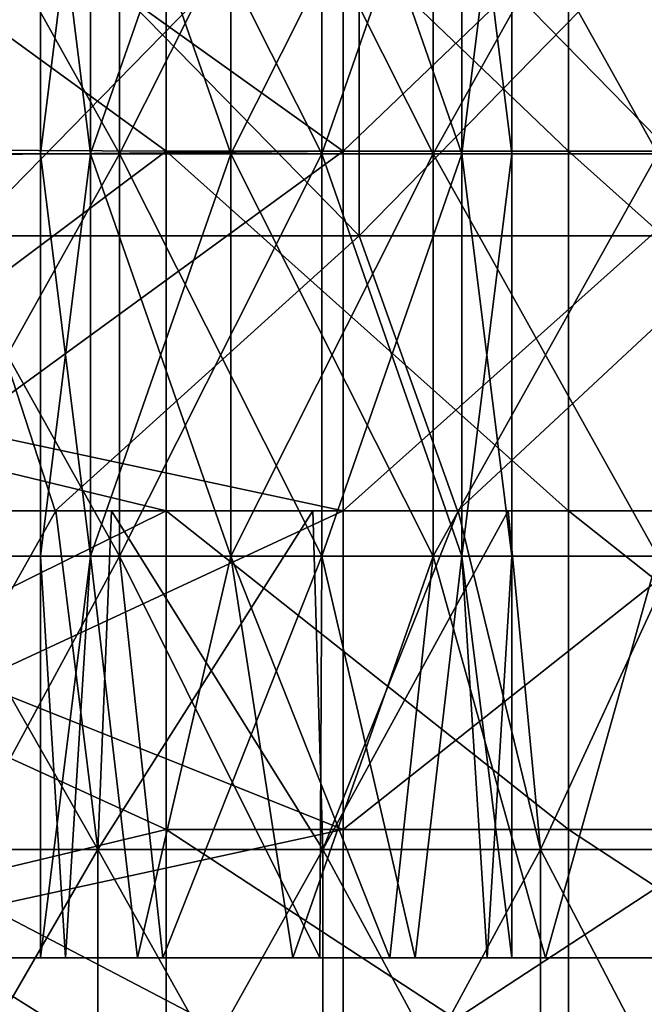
# Model space of a CAD drawing. Header units: inches. Extents: x -4.75 to 4.5, y 0 to 1.88.
# Tile 353 of 462: x 2.91 to 3.04, y 0.65 to 0.85. Entities that reach past the tile are written whole.
import ezdxf

# ---------------------------------------------------------------- set-up
doc = ezdxf.new("R2010")
doc.units = ezdxf.units.IN
doc.header["$LTSCALE"] = 101.851852
doc.header["$MEASUREMENT"] = 0
for name, color, linetype in [('12', 7, 'CONTINUOUS'), ('21', 7, 'CONTINUOUS'), ('45', 7, 'CONTINUOUS'), ('52', 7, 'CONTINUOUS'), ('53', 7, 'CONTINUOUS'), ('61', 7, 'CONTINUOUS'), ('62', 7, 'CONTINUOUS'), ('63', 7, 'CONTINUOUS'), ('64', 7, 'CONTINUOUS'), ('73', 7, 'CONTINUOUS'), ('74', 7, 'CONTINUOUS')]:
    doc.layers.add(name, color=color, linetype=linetype)

msp = doc.modelspace()

# ---------------------------------------------------------------- linework, layer by layer
at = {"layer": '12', "color": 13, "linetype": 'Continuous', "true_color": 0xd67263}
for points in [[(2.92753, 0.68254, 2.03002), (2.88903, 0.75, 2.08443), (2.88125, 0.68254, 2.09519), (2.92753, 0.68254, 2.03002)], [(2.92753, 0.68254, -2.03002), (2.88125, 0.68254, -2.09519), (2.91917, 0.75, -2.04199), (2.92753, 0.68254, -2.03002)], [(2.91917, 0.75, -2.04199), (2.88125, 0.68254, -2.09519), (2.88903, 0.75, -2.08443), (2.91917, 0.75, -2.04199)], [(2.91917, 0.75, 2.04199), (2.88903, 0.75, 2.08443), (2.92753, 0.68254, 2.03002), (2.91917, 0.75, 2.04199)], [(2.93027, 0.75, 2.02603), (2.91917, 0.75, 2.04199), (2.92753, 0.68254, 2.03002), (2.93027, 0.75, 2.02603)], [(2.93027, 0.75, -2.02603), (2.92753, 0.68254, -2.03002), (2.91917, 0.75, -2.04199), (2.93027, 0.75, -2.02603)], [(2.97233, 0.68254, 1.96383), (2.93027, 0.75, 2.02603), (2.92753, 0.68254, 2.03002), (2.97233, 0.68254, 1.96383)], [(2.97233, 0.68254, -1.96383), (2.92753, 0.68254, -2.03002), (2.97036, 0.75, -1.96678), (2.97233, 0.68254, -1.96383)], [(2.97036, 0.75, -1.96678), (2.92753, 0.68254, -2.03002), (2.93027, 0.75, -2.02603), (2.97036, 0.75, -1.96678)], [(2.97036, 0.75, 1.96678), (2.93027, 0.75, 2.02603), (2.97233, 0.68254, 1.96383), (2.97036, 0.75, 1.96678)], [(2.99925, 0.75, 1.92244), (2.97036, 0.75, 1.96678), (2.97233, 0.68254, 1.96383), (2.99925, 0.75, 1.92244)], [(2.99925, 0.75, -1.92244), (2.97233, 0.68254, -1.96383), (2.97036, 0.75, -1.96678), (2.99925, 0.75, -1.92244)], [(3.01564, 0.68254, 1.89666), (2.99925, 0.75, 1.92244), (2.97233, 0.68254, 1.96383), (3.01564, 0.68254, 1.89666)], [(3.01564, 0.68254, -1.89666), (2.97233, 0.68254, -1.96383), (3.00925, 0.75, -1.90676), (3.01564, 0.68254, -1.89666)], [(3.00925, 0.75, -1.90676), (2.97233, 0.68254, -1.96383), (2.99925, 0.75, -1.92244), (3.00925, 0.75, -1.90676)], [(3.00925, 0.75, 1.90676), (2.99925, 0.75, 1.92244), (3.01564, 0.68254, 1.89666), (3.00925, 0.75, 1.90676)], [(3.04688, 0.75, 1.84605), (3.00925, 0.75, 1.90676), (3.01564, 0.68254, 1.89666), (3.04688, 0.75, 1.84605)], [(3.04688, 0.75, -1.84605), (3.01564, 0.68254, -1.89666), (3.00925, 0.75, -1.90676), (3.04688, 0.75, -1.84605)], [(3.05743, 0.68254, 1.82852), (3.04688, 0.75, 1.84605), (3.01564, 0.68254, 1.89666), (3.05743, 0.68254, 1.82852)], [(3.05743, 0.68254, -1.82852), (3.01564, 0.68254, -1.89666), (3.04688, 0.75, -1.84605), (3.05743, 0.68254, -1.82852)], [(2.92753, 0.68254, 2.03002), (2.88125, 0.68254, 2.09519), (2.92753, 0.60246, 2.03002), (2.92753, 0.68254, 2.03002)], [(2.92753, 0.60246, 2.03002), (2.88125, 0.68254, 2.09519), (2.88125, 0.60246, 2.09519), (2.92753, 0.60246, 2.03002)], [(2.88125, 0.68254, -2.09519), (2.92753, 0.68254, -2.03002), (2.88125, 0.60246, -2.09519), (2.88125, 0.68254, -2.09519)], [(2.88125, 0.60246, -2.09519), (2.92753, 0.68254, -2.03002), (2.92753, 0.60246, -2.03002), (2.88125, 0.60246, -2.09519)], [(2.97233, 0.68254, 1.96383), (2.92753, 0.68254, 2.03002), (2.97233, 0.60246, 1.96383), (2.97233, 0.68254, 1.96383)], [(2.97233, 0.60246, 1.96383), (2.92753, 0.68254, 2.03002), (2.92753, 0.60246, 2.03002), (2.97233, 0.60246, 1.96383)], [(2.92753, 0.68254, -2.03002), (2.97233, 0.68254, -1.96383), (2.92753, 0.60246, -2.03002), (2.92753, 0.68254, -2.03002)], [(2.92753, 0.60246, -2.03002), (2.97233, 0.68254, -1.96383), (2.97233, 0.60246, -1.96383), (2.92753, 0.60246, -2.03002)], [(3.01564, 0.68254, 1.89666), (2.97233, 0.68254, 1.96383), (3.01564, 0.60246, 1.89666), (3.01564, 0.68254, 1.89666)], [(3.01564, 0.60246, 1.89666), (2.97233, 0.68254, 1.96383), (2.97233, 0.60246, 1.96383), (3.01564, 0.60246, 1.89666)], [(2.97233, 0.68254, -1.96383), (3.01564, 0.68254, -1.89666), (2.97233, 0.60246, -1.96383), (2.97233, 0.68254, -1.96383)], [(2.97233, 0.60246, -1.96383), (3.01564, 0.68254, -1.89666), (3.01564, 0.60246, -1.89666), (2.97233, 0.60246, -1.96383)], [(3.05743, 0.68254, 1.82852), (3.01564, 0.68254, 1.89666), (3.05743, 0.60246, 1.82852), (3.05743, 0.68254, 1.82852)], [(3.05743, 0.60246, 1.82852), (3.01564, 0.68254, 1.89666), (3.01564, 0.60246, 1.89666), (3.05743, 0.60246, 1.82852)], [(3.01564, 0.68254, -1.89666), (3.05743, 0.68254, -1.82852), (3.01564, 0.60246, -1.89666), (3.01564, 0.68254, -1.89666)], [(3.01564, 0.60246, -1.89666), (3.05743, 0.68254, -1.82852), (3.05743, 0.60246, -1.82852), (3.01564, 0.60246, -1.89666)]]:
    msp.add_3dface(points, dxfattribs=at)
at = {"layer": '21', "color": 13, "linetype": 'Continuous', "true_color": 0xd67263}
for points in [[(2.9405, 0.661, -1.26115), (2.97174, 0.661, -1.27786), (2.88859, 0.661, -1.25842), (2.9405, 0.661, -1.26115)], [(2.88859, 0.661, -1.25842), (2.97174, 0.661, -1.27786), (2.88876, 0.661, -1.32486), (2.88859, 0.661, -1.25842)], [(2.88876, 0.661, -1.38857), (2.9405, 0.661, -1.45228), (2.88859, 0.661, -1.45502), (2.88876, 0.661, -1.38857)], [(2.97174, 0.661, -1.27786), (2.96884, 0.661, -1.35672), (2.88876, 0.661, -1.32486), (2.97174, 0.661, -1.27786)], [(2.96884, 0.661, -1.35672), (2.97174, 0.661, -1.43557), (2.88876, 0.661, -1.38857), (2.96884, 0.661, -1.35672)], [(2.88876, 0.661, -1.32486), (2.96884, 0.661, -1.35672), (2.88876, 0.661, -1.38857), (2.88876, 0.661, -1.32486)], [(2.97174, 0.661, -1.43557), (2.9405, 0.661, -1.45228), (2.88876, 0.661, -1.38857), (2.97174, 0.661, -1.43557)], [(2.96884, 0.661, 1.12576), (2.96884, 0.661, 1.07019), (2.91616, 0.661, 1.09798), (2.96884, 0.661, 1.12576)], [(2.9211, 0.661, 1.1291), (2.96884, 0.661, 1.12576), (2.91616, 0.661, 1.09798), (2.9211, 0.661, 1.1291)], [(2.91616, 0.661, 1.09798), (2.96884, 0.661, 1.07019), (2.9211, 0.661, 1.06685), (2.91616, 0.661, 1.09798)], [(2.93541, 0.661, 1.15709), (2.96884, 0.661, 1.12576), (2.9211, 0.661, 1.1291), (2.93541, 0.661, 1.15709)], [(2.96884, 0.661, 1.07019), (2.96634, 0.661, 1.01098), (2.9211, 0.661, 1.06685), (2.96884, 0.661, 1.07019)], [(2.96634, 0.661, 1.01098), (2.93541, 0.661, 1.03886), (2.9211, 0.661, 1.06685), (2.96634, 0.661, 1.01098)], [(2.96634, 0.661, 1.18497), (2.96884, 0.661, 1.12576), (2.93541, 0.661, 1.15709), (2.96634, 0.661, 1.18497)], [(3.04917, 0.661, 1.19304), (3.04892, 0.661, 1.12953), (2.96634, 0.661, 1.18497), (3.04917, 0.661, 1.19304)], [(2.98565, 0.661, 1.19354), (3.04917, 0.661, 1.19304), (2.96634, 0.661, 1.18497), (2.98565, 0.661, 1.19354)], [(2.96634, 0.661, 1.18497), (3.04892, 0.661, 1.12953), (2.96884, 0.661, 1.12576), (2.96634, 0.661, 1.18497)], [(3.04892, 0.661, 1.06642), (3.04768, 0.661, 1.00241), (2.96634, 0.661, 1.01098), (3.04892, 0.661, 1.06642)], [(2.96884, 0.661, 1.07019), (3.04892, 0.661, 1.06642), (2.96634, 0.661, 1.01098), (2.96884, 0.661, 1.07019)], [(2.96634, 0.661, 1.01098), (3.04768, 0.661, 1.00241), (2.98565, 0.661, 1.00241), (2.96634, 0.661, 1.01098)], [(3.04892, 0.661, 1.12953), (3.04892, 0.661, 1.06642), (2.96884, 0.661, 1.12576), (3.04892, 0.661, 1.12953)], [(2.96884, 0.661, 1.12576), (3.04892, 0.661, 1.06642), (2.96884, 0.661, 1.07019), (2.96884, 0.661, 1.12576)], [(2.97174, 0.661, -1.27786), (3.00999, 0.661, -1.35672), (2.96884, 0.661, -1.35672), (2.97174, 0.661, -1.27786)], [(2.96884, 0.661, -1.35672), (3.00999, 0.661, -1.35672), (3.00505, 0.661, -1.38784), (2.96884, 0.661, -1.35672)], [(2.97174, 0.661, -1.43557), (2.96884, 0.661, -1.35672), (2.99074, 0.661, -1.41584), (2.97174, 0.661, -1.43557)], [(2.99074, 0.661, -1.41584), (2.96884, 0.661, -1.35672), (3.00505, 0.661, -1.38784), (2.99074, 0.661, -1.41584)], [(3.00505, 0.661, -1.32559), (3.00999, 0.661, -1.35672), (2.97174, 0.661, -1.27786), (3.00505, 0.661, -1.32559)], [(2.99074, 0.661, -1.2976), (3.00505, 0.661, -1.32559), (2.97174, 0.661, -1.27786), (2.99074, 0.661, -1.2976)], [(2.98565, 0.661, 1.00241), (3.04768, 0.661, 1.00241), (3.01666, 0.661, 0.99751), (2.98565, 0.661, 1.00241)], [(3.01666, 0.661, 1.19844), (3.04917, 0.661, 1.19304), (2.98565, 0.661, 1.19354), (3.01666, 0.661, 1.19844)]]:
    msp.add_3dface(points, dxfattribs=at)
at = {"layer": '45', "color": 13, "linetype": 'Continuous', "true_color": 0xd67263}
for points in [[(2.83906, 0.75, 2.15201), (2.91906, 0.75, 2.19926), (2.83898, 0.75, 2.2267), (2.83906, 0.75, 2.15201)], [(2.83906, 0.75, -2.15201), (2.83898, 0.75, -2.2267), (2.91906, 0.75, -2.19926), (2.83906, 0.75, -2.15201)], [(2.91906, 0.75, 2.19926), (2.91906, 0.75, 2.27794), (2.83898, 0.75, 2.2267), (2.91906, 0.75, 2.19926)], [(2.91906, 0.75, 2.27794), (2.91906, 0.75, 2.35661), (2.83898, 0.75, 2.30146), (2.91906, 0.75, 2.27794)], [(2.83898, 0.75, 2.2267), (2.91906, 0.75, 2.27794), (2.83898, 0.75, 2.30146), (2.83898, 0.75, 2.2267)], [(2.91906, 0.75, 2.35661), (2.91906, 0.75, 2.43529), (2.83898, 0.75, 2.37622), (2.91906, 0.75, 2.35661)], [(2.83898, 0.75, 2.30146), (2.91906, 0.75, 2.35661), (2.83898, 0.75, 2.37622), (2.83898, 0.75, 2.30146)], [(2.91906, 0.75, 2.43529), (2.91906, 0.75, 2.51397), (2.83898, 0.75, 2.45097), (2.91906, 0.75, 2.43529)], [(2.83898, 0.75, 2.37622), (2.91906, 0.75, 2.43529), (2.83898, 0.75, 2.45097), (2.83898, 0.75, 2.37622)], [(2.91906, 0.75, 2.51397), (2.91906, 0.75, 2.59265), (2.83898, 0.75, 2.52573), (2.91906, 0.75, 2.51397)], [(2.83898, 0.75, 2.45097), (2.91906, 0.75, 2.51397), (2.83898, 0.75, 2.52573), (2.83898, 0.75, 2.45097)], [(2.91906, 0.75, 2.59265), (2.91906, 0.75, 2.67132), (2.83898, 0.75, 2.60049), (2.91906, 0.75, 2.59265)], [(2.83898, 0.75, 2.52573), (2.91906, 0.75, 2.59265), (2.83898, 0.75, 2.60049), (2.83898, 0.75, 2.52573)], [(2.91906, 0.75, 2.67132), (2.91906, 0.75, 2.75), (2.83898, 0.75, 2.67524), (2.91906, 0.75, 2.67132)], [(2.83898, 0.75, 2.60049), (2.91906, 0.75, 2.67132), (2.83898, 0.75, 2.67524), (2.83898, 0.75, 2.60049)], [(2.83898, 0.75, 2.67524), (2.91906, 0.75, 2.75), (2.83898, 0.75, 2.75), (2.83898, 0.75, 2.67524)], [(2.83898, 0.75, -2.67524), (2.83898, 0.75, -2.75), (2.91906, 0.75, -2.67132), (2.83898, 0.75, -2.67524)], [(2.83898, 0.75, -2.75), (2.91906, 0.75, -2.75), (2.91906, 0.75, -2.67132), (2.83898, 0.75, -2.75)], [(2.83898, 0.75, -2.2267), (2.83898, 0.75, -2.30146), (2.91906, 0.75, -2.27794), (2.83898, 0.75, -2.2267)], [(2.91906, 0.75, -2.19926), (2.83898, 0.75, -2.2267), (2.91906, 0.75, -2.27794), (2.91906, 0.75, -2.19926)], [(2.83898, 0.75, -2.30146), (2.83898, 0.75, -2.37622), (2.91906, 0.75, -2.35661), (2.83898, 0.75, -2.30146)], [(2.91906, 0.75, -2.27794), (2.83898, 0.75, -2.30146), (2.91906, 0.75, -2.35661), (2.91906, 0.75, -2.27794)], [(2.83898, 0.75, -2.37622), (2.83898, 0.75, -2.45097), (2.91906, 0.75, -2.43529), (2.83898, 0.75, -2.37622)], [(2.91906, 0.75, -2.35661), (2.83898, 0.75, -2.37622), (2.91906, 0.75, -2.43529), (2.91906, 0.75, -2.35661)], [(2.83898, 0.75, -2.45097), (2.83898, 0.75, -2.52573), (2.91906, 0.75, -2.51397), (2.83898, 0.75, -2.45097)], [(2.91906, 0.75, -2.43529), (2.83898, 0.75, -2.45097), (2.91906, 0.75, -2.51397), (2.91906, 0.75, -2.43529)], [(2.83898, 0.75, -2.52573), (2.83898, 0.75, -2.60049), (2.91906, 0.75, -2.59265), (2.83898, 0.75, -2.52573)], [(2.91906, 0.75, -2.51397), (2.83898, 0.75, -2.52573), (2.91906, 0.75, -2.59265), (2.91906, 0.75, -2.51397)], [(2.83898, 0.75, -2.60049), (2.83898, 0.75, -2.67524), (2.91906, 0.75, -2.67132), (2.83898, 0.75, -2.60049)], [(2.91906, 0.75, -2.59265), (2.83898, 0.75, -2.60049), (2.91906, 0.75, -2.67132), (2.91906, 0.75, -2.59265)], [(2.83906, 0.75, 2.15201), (2.84668, 0.75, 2.14192), (2.91906, 0.75, 2.19926), (2.83906, 0.75, 2.15201)], [(2.84668, 0.75, -2.14192), (2.83906, 0.75, -2.15201), (2.91906, 0.75, -2.12058), (2.84668, 0.75, -2.14192)], [(2.91906, 0.75, -2.12058), (2.83906, 0.75, -2.15201), (2.91906, 0.75, -2.19926), (2.91906, 0.75, -2.12058)], [(2.84668, 0.75, 2.14192), (2.88903, 0.75, 2.08443), (2.91906, 0.75, 2.12058), (2.84668, 0.75, 2.14192)], [(2.84668, 0.75, 2.14192), (2.91906, 0.75, 2.12058), (2.91906, 0.75, 2.19926), (2.84668, 0.75, 2.14192)], [(2.88903, 0.75, -2.08443), (2.84668, 0.75, -2.14192), (2.91906, 0.75, -2.12058), (2.88903, 0.75, -2.08443)], [(2.88903, 0.75, 2.08443), (2.91917, 0.75, 2.04199), (2.91906, 0.75, 2.12058), (2.88903, 0.75, 2.08443)], [(2.91917, 0.75, -2.04199), (2.88903, 0.75, -2.08443), (2.91906, 0.75, -2.12058), (2.91917, 0.75, -2.04199)], [(2.91917, 0.75, 2.04199), (2.99914, 0.75, 2.07285), (2.91906, 0.75, 2.12058), (2.91917, 0.75, 2.04199)], [(2.91917, 0.75, -2.04199), (2.91906, 0.75, -2.12058), (2.99914, 0.75, -2.07285), (2.91917, 0.75, -2.04199)], [(2.99914, 0.75, 2.07285), (2.99914, 0.75, 2.14809), (2.91906, 0.75, 2.12058), (2.99914, 0.75, 2.07285)], [(2.99914, 0.75, 2.14809), (2.99914, 0.75, 2.22332), (2.91906, 0.75, 2.19926), (2.99914, 0.75, 2.14809)], [(2.91906, 0.75, 2.12058), (2.99914, 0.75, 2.14809), (2.91906, 0.75, 2.19926), (2.91906, 0.75, 2.12058)], [(2.99914, 0.75, 2.22332), (2.99914, 0.75, 2.29856), (2.91906, 0.75, 2.27794), (2.99914, 0.75, 2.22332)], [(2.91906, 0.75, 2.19926), (2.99914, 0.75, 2.22332), (2.91906, 0.75, 2.27794), (2.91906, 0.75, 2.19926)], [(2.99914, 0.75, 2.29856), (2.99914, 0.75, 2.3738), (2.91906, 0.75, 2.35661), (2.99914, 0.75, 2.29856)], [(2.91906, 0.75, 2.27794), (2.99914, 0.75, 2.29856), (2.91906, 0.75, 2.35661), (2.91906, 0.75, 2.27794)], [(2.99914, 0.75, 2.3738), (2.99914, 0.75, 2.44904), (2.91906, 0.75, 2.43529), (2.99914, 0.75, 2.3738)], [(2.91906, 0.75, 2.35661), (2.99914, 0.75, 2.3738), (2.91906, 0.75, 2.43529), (2.91906, 0.75, 2.35661)], [(2.99914, 0.75, 2.44904), (2.99914, 0.75, 2.52428), (2.91906, 0.75, 2.51397), (2.99914, 0.75, 2.44904)], [(2.91906, 0.75, 2.43529), (2.99914, 0.75, 2.44904), (2.91906, 0.75, 2.51397), (2.91906, 0.75, 2.43529)], [(2.99914, 0.75, 2.52428), (2.99914, 0.75, 2.59952), (2.91906, 0.75, 2.59265), (2.99914, 0.75, 2.52428)], [(2.91906, 0.75, 2.51397), (2.99914, 0.75, 2.52428), (2.91906, 0.75, 2.59265), (2.91906, 0.75, 2.51397)], [(2.99914, 0.75, 2.59952), (2.99914, 0.75, 2.67476), (2.91906, 0.75, 2.67132), (2.99914, 0.75, 2.59952)], [(2.91906, 0.75, 2.59265), (2.99914, 0.75, 2.59952), (2.91906, 0.75, 2.67132), (2.91906, 0.75, 2.59265)], [(2.99914, 0.75, 2.67476), (2.99914, 0.75, 2.75), (2.91906, 0.75, 2.67132), (2.99914, 0.75, 2.67476)], [(2.91906, 0.75, 2.67132), (2.99914, 0.75, 2.75), (2.91906, 0.75, 2.75), (2.91906, 0.75, 2.67132)], [(2.91906, 0.75, -2.67132), (2.91906, 0.75, -2.75), (2.99914, 0.75, -2.67476), (2.91906, 0.75, -2.67132)], [(2.91906, 0.75, -2.75), (2.99914, 0.75, -2.75), (2.99914, 0.75, -2.67476), (2.91906, 0.75, -2.75)], [(2.91906, 0.75, -2.12058), (2.91906, 0.75, -2.19926), (2.99914, 0.75, -2.14809), (2.91906, 0.75, -2.12058)], [(2.99914, 0.75, -2.07285), (2.91906, 0.75, -2.12058), (2.99914, 0.75, -2.14809), (2.99914, 0.75, -2.07285)], [(2.91906, 0.75, -2.19926), (2.91906, 0.75, -2.27794), (2.99914, 0.75, -2.22332), (2.91906, 0.75, -2.19926)], [(2.99914, 0.75, -2.14809), (2.91906, 0.75, -2.19926), (2.99914, 0.75, -2.22332), (2.99914, 0.75, -2.14809)], [(2.91906, 0.75, -2.27794), (2.91906, 0.75, -2.35661), (2.99914, 0.75, -2.29856), (2.91906, 0.75, -2.27794)], [(2.99914, 0.75, -2.22332), (2.91906, 0.75, -2.27794), (2.99914, 0.75, -2.29856), (2.99914, 0.75, -2.22332)], [(2.91906, 0.75, -2.35661), (2.91906, 0.75, -2.43529), (2.99914, 0.75, -2.3738), (2.91906, 0.75, -2.35661)], [(2.99914, 0.75, -2.29856), (2.91906, 0.75, -2.35661), (2.99914, 0.75, -2.3738), (2.99914, 0.75, -2.29856)], [(2.91906, 0.75, -2.43529), (2.91906, 0.75, -2.51397), (2.99914, 0.75, -2.44904), (2.91906, 0.75, -2.43529)], [(2.99914, 0.75, -2.3738), (2.91906, 0.75, -2.43529), (2.99914, 0.75, -2.44904), (2.99914, 0.75, -2.3738)], [(2.91906, 0.75, -2.51397), (2.91906, 0.75, -2.59265), (2.99914, 0.75, -2.52428), (2.91906, 0.75, -2.51397)], [(2.99914, 0.75, -2.44904), (2.91906, 0.75, -2.51397), (2.99914, 0.75, -2.52428), (2.99914, 0.75, -2.44904)], [(2.91906, 0.75, -2.59265), (2.91906, 0.75, -2.67132), (2.99914, 0.75, -2.59952), (2.91906, 0.75, -2.59265)], [(2.99914, 0.75, -2.52428), (2.91906, 0.75, -2.59265), (2.99914, 0.75, -2.59952), (2.99914, 0.75, -2.52428)], [(2.99914, 0.75, -2.59952), (2.91906, 0.75, -2.67132), (2.99914, 0.75, -2.67476), (2.99914, 0.75, -2.59952)], [(2.91917, 0.75, 2.04199), (2.93027, 0.75, 2.02603), (2.99914, 0.75, 2.07285), (2.91917, 0.75, 2.04199)], [(2.93027, 0.75, -2.02603), (2.91917, 0.75, -2.04199), (2.99914, 0.75, -1.99761), (2.93027, 0.75, -2.02603)], [(2.99914, 0.75, -1.99761), (2.91917, 0.75, -2.04199), (2.99914, 0.75, -2.07285), (2.99914, 0.75, -1.99761)], [(2.93027, 0.75, 2.02603), (2.97036, 0.75, 1.96678), (2.99914, 0.75, 1.99761), (2.93027, 0.75, 2.02603)], [(2.93027, 0.75, 2.02603), (2.99914, 0.75, 1.99761), (2.99914, 0.75, 2.07285), (2.93027, 0.75, 2.02603)], [(2.97036, 0.75, -1.96678), (2.93027, 0.75, -2.02603), (2.99914, 0.75, -1.99761), (2.97036, 0.75, -1.96678)], [(2.97036, 0.75, 1.96678), (2.99925, 0.75, 1.92244), (2.99914, 0.75, 1.99761), (2.97036, 0.75, 1.96678)], [(2.99925, 0.75, -1.92244), (2.97036, 0.75, -1.96678), (2.99914, 0.75, -1.99761), (2.99925, 0.75, -1.92244)], [(2.99925, 0.75, 1.92244), (3.07922, 0.75, 1.95122), (2.99914, 0.75, 1.99761), (2.99925, 0.75, 1.92244)], [(2.99925, 0.75, -1.92244), (2.99914, 0.75, -1.99761), (3.07922, 0.75, -1.95122), (2.99925, 0.75, -1.92244)], [(3.07922, 0.75, 1.95122), (3.07922, 0.75, 2.0311), (2.99914, 0.75, 1.99761), (3.07922, 0.75, 1.95122)], [(3.07922, 0.75, 2.0311), (3.07922, 0.75, 2.11097), (2.99914, 0.75, 2.07285), (3.07922, 0.75, 2.0311)], [(2.99914, 0.75, 1.99761), (3.07922, 0.75, 2.0311), (2.99914, 0.75, 2.07285), (2.99914, 0.75, 1.99761)], [(3.07922, 0.75, 2.11097), (3.07922, 0.75, 2.19085), (2.99914, 0.75, 2.14809), (3.07922, 0.75, 2.11097)], [(2.99914, 0.75, 2.07285), (3.07922, 0.75, 2.11097), (2.99914, 0.75, 2.14809), (2.99914, 0.75, 2.07285)], [(3.07922, 0.75, 2.19085), (3.07922, 0.75, 2.27073), (2.99914, 0.75, 2.22332), (3.07922, 0.75, 2.19085)], [(2.99914, 0.75, 2.14809), (3.07922, 0.75, 2.19085), (2.99914, 0.75, 2.22332), (2.99914, 0.75, 2.14809)], [(3.07922, 0.75, 2.27073), (3.07922, 0.75, 2.35061), (2.99914, 0.75, 2.29856), (3.07922, 0.75, 2.27073)], [(2.99914, 0.75, 2.22332), (3.07922, 0.75, 2.27073), (2.99914, 0.75, 2.29856), (2.99914, 0.75, 2.22332)], [(3.07922, 0.75, 2.35061), (3.07922, 0.75, 2.43049), (2.99914, 0.75, 2.3738), (3.07922, 0.75, 2.35061)], [(2.99914, 0.75, 2.29856), (3.07922, 0.75, 2.35061), (2.99914, 0.75, 2.3738), (2.99914, 0.75, 2.29856)], [(3.07922, 0.75, 2.43049), (3.07922, 0.75, 2.51037), (2.99914, 0.75, 2.44904), (3.07922, 0.75, 2.43049)], [(2.99914, 0.75, 2.3738), (3.07922, 0.75, 2.43049), (2.99914, 0.75, 2.44904), (2.99914, 0.75, 2.3738)], [(3.07922, 0.75, 2.51037), (3.07922, 0.75, 2.59024), (2.99914, 0.75, 2.52428), (3.07922, 0.75, 2.51037)], [(2.99914, 0.75, 2.44904), (3.07922, 0.75, 2.51037), (2.99914, 0.75, 2.52428), (2.99914, 0.75, 2.44904)], [(3.07922, 0.75, 2.59024), (3.07922, 0.75, 2.67012), (2.99914, 0.75, 2.59952), (3.07922, 0.75, 2.59024)], [(2.99914, 0.75, 2.52428), (3.07922, 0.75, 2.59024), (2.99914, 0.75, 2.59952), (2.99914, 0.75, 2.52428)], [(3.07922, 0.75, 2.67012), (3.07922, 0.75, 2.75), (2.99914, 0.75, 2.67476), (3.07922, 0.75, 2.67012)], [(2.99914, 0.75, 2.59952), (3.07922, 0.75, 2.67012), (2.99914, 0.75, 2.67476), (2.99914, 0.75, 2.59952)], [(2.99914, 0.75, 2.67476), (3.07922, 0.75, 2.75), (2.99914, 0.75, 2.75), (2.99914, 0.75, 2.67476)], [(2.99914, 0.75, -2.67476), (2.99914, 0.75, -2.75), (3.07922, 0.75, -2.67012), (2.99914, 0.75, -2.67476)], [(2.99914, 0.75, -2.75), (3.07922, 0.75, -2.75), (3.07922, 0.75, -2.67012), (2.99914, 0.75, -2.75)], [(2.99914, 0.75, -1.99761), (2.99914, 0.75, -2.07285), (3.07922, 0.75, -2.0311), (2.99914, 0.75, -1.99761)], [(3.07922, 0.75, -1.95122), (2.99914, 0.75, -1.99761), (3.07922, 0.75, -2.0311), (3.07922, 0.75, -1.95122)], [(2.99914, 0.75, -2.07285), (2.99914, 0.75, -2.14809), (3.07922, 0.75, -2.11097), (2.99914, 0.75, -2.07285)], [(3.07922, 0.75, -2.0311), (2.99914, 0.75, -2.07285), (3.07922, 0.75, -2.11097), (3.07922, 0.75, -2.0311)], [(2.99914, 0.75, -2.14809), (2.99914, 0.75, -2.22332), (3.07922, 0.75, -2.19085), (2.99914, 0.75, -2.14809)], [(3.07922, 0.75, -2.11097), (2.99914, 0.75, -2.14809), (3.07922, 0.75, -2.19085), (3.07922, 0.75, -2.11097)], [(2.99914, 0.75, -2.22332), (2.99914, 0.75, -2.29856), (3.07922, 0.75, -2.27073), (2.99914, 0.75, -2.22332)], [(3.07922, 0.75, -2.19085), (2.99914, 0.75, -2.22332), (3.07922, 0.75, -2.27073), (3.07922, 0.75, -2.19085)], [(2.99914, 0.75, -2.29856), (2.99914, 0.75, -2.3738), (3.07922, 0.75, -2.35061), (2.99914, 0.75, -2.29856)], [(3.07922, 0.75, -2.27073), (2.99914, 0.75, -2.29856), (3.07922, 0.75, -2.35061), (3.07922, 0.75, -2.27073)], [(2.99914, 0.75, -2.3738), (2.99914, 0.75, -2.44904), (3.07922, 0.75, -2.43049), (2.99914, 0.75, -2.3738)], [(3.07922, 0.75, -2.35061), (2.99914, 0.75, -2.3738), (3.07922, 0.75, -2.43049), (3.07922, 0.75, -2.35061)], [(2.99914, 0.75, -2.44904), (2.99914, 0.75, -2.52428), (3.07922, 0.75, -2.51037), (2.99914, 0.75, -2.44904)], [(3.07922, 0.75, -2.43049), (2.99914, 0.75, -2.44904), (3.07922, 0.75, -2.51037), (3.07922, 0.75, -2.43049)], [(2.99914, 0.75, -2.52428), (2.99914, 0.75, -2.59952), (3.07922, 0.75, -2.59024), (2.99914, 0.75, -2.52428)], [(3.07922, 0.75, -2.51037), (2.99914, 0.75, -2.52428), (3.07922, 0.75, -2.59024), (3.07922, 0.75, -2.51037)], [(2.99914, 0.75, -2.59952), (2.99914, 0.75, -2.67476), (3.07922, 0.75, -2.67012), (2.99914, 0.75, -2.59952)], [(3.07922, 0.75, -2.59024), (2.99914, 0.75, -2.59952), (3.07922, 0.75, -2.67012), (3.07922, 0.75, -2.59024)], [(2.99925, 0.75, 1.92244), (3.00925, 0.75, 1.90676), (3.07922, 0.75, 1.95122), (2.99925, 0.75, 1.92244)], [(3.00925, 0.75, -1.90676), (2.99925, 0.75, -1.92244), (3.07922, 0.75, -1.87134), (3.00925, 0.75, -1.90676)], [(3.07922, 0.75, -1.87134), (2.99925, 0.75, -1.92244), (3.07922, 0.75, -1.95122), (3.07922, 0.75, -1.87134)], [(3.00925, 0.75, 1.90676), (3.04688, 0.75, 1.84605), (3.07922, 0.75, 1.87134), (3.00925, 0.75, 1.90676)], [(3.00925, 0.75, 1.90676), (3.07922, 0.75, 1.87134), (3.07922, 0.75, 1.95122), (3.00925, 0.75, 1.90676)], [(3.04688, 0.75, -1.84605), (3.00925, 0.75, -1.90676), (3.07922, 0.75, -1.87134), (3.04688, 0.75, -1.84605)]]:
    msp.add_3dface(points, dxfattribs=at)
at = {"layer": '52', "color": 13, "linetype": 'Continuous', "true_color": 0xd67263}
for points in [[(2.90119, 0.80476, 2.75), (2.97955, 0.80476, 2.75), (2.90119, 0.88484, 2.75), (2.90119, 0.80476, 2.75)], [(2.90119, 0.88484, 2.75), (2.97955, 0.80476, 2.75), (2.97955, 0.88484, 2.75), (2.90119, 0.88484, 2.75)], [(2.97955, 0.80476, 2.75), (3.05791, 0.80476, 2.75), (2.97955, 0.88484, 2.75), (2.97955, 0.80476, 2.75)], [(2.97955, 0.88484, 2.75), (3.05791, 0.80476, 2.75), (3.05791, 0.88484, 2.75), (2.97955, 0.88484, 2.75)], [(2.83898, 0.75, 2.75), (2.91906, 0.75, 2.75), (2.90119, 0.80476, 2.75), (2.83898, 0.75, 2.75)], [(2.90119, 0.80476, 2.75), (2.91906, 0.75, 2.75), (2.97955, 0.80476, 2.75), (2.90119, 0.80476, 2.75)], [(2.91906, 0.75, 2.75), (2.99914, 0.75, 2.75), (2.97955, 0.80476, 2.75), (2.91906, 0.75, 2.75)], [(2.97955, 0.80476, 2.75), (2.99914, 0.75, 2.75), (3.05791, 0.80476, 2.75), (2.97955, 0.80476, 2.75)], [(2.99914, 0.75, 2.75), (3.07922, 0.75, 2.75), (3.05791, 0.80476, 2.75), (2.99914, 0.75, 2.75)]]:
    msp.add_3dface(points, dxfattribs=at)
at = {"layer": '53', "color": 13, "linetype": 'Continuous', "true_color": 0xd67263}
for points in [[(2.97955, 0.80476, -2.75), (2.90119, 0.80476, -2.75), (2.97955, 0.88484, -2.75), (2.97955, 0.80476, -2.75)], [(2.97955, 0.88484, -2.75), (2.90119, 0.80476, -2.75), (2.90119, 0.88484, -2.75), (2.97955, 0.88484, -2.75)], [(3.05791, 0.80476, -2.75), (2.97955, 0.80476, -2.75), (3.05791, 0.88484, -2.75), (3.05791, 0.80476, -2.75)], [(3.05791, 0.88484, -2.75), (2.97955, 0.80476, -2.75), (2.97955, 0.88484, -2.75), (3.05791, 0.88484, -2.75)], [(2.91906, 0.75, -2.75), (2.83898, 0.75, -2.75), (2.90119, 0.80476, -2.75), (2.91906, 0.75, -2.75)], [(2.97955, 0.80476, -2.75), (2.91906, 0.75, -2.75), (2.90119, 0.80476, -2.75), (2.97955, 0.80476, -2.75)], [(2.99914, 0.75, -2.75), (2.91906, 0.75, -2.75), (2.97955, 0.80476, -2.75), (2.99914, 0.75, -2.75)], [(3.05791, 0.80476, -2.75), (2.99914, 0.75, -2.75), (2.97955, 0.80476, -2.75), (3.05791, 0.80476, -2.75)], [(3.07922, 0.75, -2.75), (2.99914, 0.75, -2.75), (3.05791, 0.80476, -2.75), (3.07922, 0.75, -2.75)]]:
    msp.add_3dface(points, dxfattribs=at)
at = {"layer": '61', "color": 13, "linetype": 'Continuous', "true_color": 0xd67263}
for points in [[(2.9764, 0.8983, -0.24795), (2.8969, 0.87844, -0.24532), (2.9764, 0.82162, -0.23165), (2.9764, 0.8983, -0.24795)], [(2.9764, 0.8983, -0.24795), (2.9764, 0.82162, -0.23165), (3.05648, 0.8983, -0.24795), (2.9764, 0.8983, -0.24795)], [(2.9764, 0.82162, -0.23165), (3.05648, 0.82162, -0.23165), (3.05648, 0.8983, -0.24795), (2.9764, 0.82162, -0.23165)], [(2.8969, 0.87844, -0.24532), (2.89829, 0.8209, -0.23141), (2.9764, 0.82162, -0.23165), (2.8969, 0.87844, -0.24532)], [(2.89829, 0.8209, -0.23141), (2.90039, 0.76627, -0.20862), (2.9764, 0.82162, -0.23165), (2.89829, 0.8209, -0.23141)], [(2.9764, 0.82162, -0.23165), (2.90039, 0.76627, -0.20862), (2.9764, 0.75, -0.19976), (2.9764, 0.82162, -0.23165)], [(2.9764, 0.82162, -0.23165), (2.9764, 0.75, -0.19976), (3.05648, 0.82162, -0.23165), (2.9764, 0.82162, -0.23165)], [(2.9764, 0.75, -0.19976), (3.05648, 0.75, -0.19976), (3.05648, 0.82162, -0.23165), (2.9764, 0.75, -0.19976)], [(2.90039, 0.76627, -0.20862), (2.90296, 0.71591, -0.17752), (2.9764, 0.75, -0.19976), (2.90039, 0.76627, -0.20862)], [(2.9764, 0.75, -0.19976), (2.90296, 0.71591, -0.17752), (2.9764, 0.68658, -0.15368), (2.9764, 0.75, -0.19976)], [(2.9764, 0.75, -0.19976), (2.9764, 0.68658, -0.15368), (3.05648, 0.75, -0.19976), (2.9764, 0.75, -0.19976)], [(2.9764, 0.68658, -0.15368), (3.05648, 0.68658, -0.15368), (3.05648, 0.75, -0.19976), (2.9764, 0.68658, -0.15368)], [(2.90296, 0.71591, -0.17752), (2.90555, 0.67117, -0.13899), (2.9764, 0.68658, -0.15368), (2.90296, 0.71591, -0.17752)], [(2.9764, 0.68658, -0.15368), (2.90555, 0.67117, -0.13899), (2.9764, 0.63412, -0.09542), (2.9764, 0.68658, -0.15368)], [(2.9764, 0.68658, -0.15368), (2.9764, 0.63412, -0.09542), (3.05648, 0.68658, -0.15368), (2.9764, 0.68658, -0.15368)], [(2.9764, 0.63412, -0.09542), (3.05648, 0.63412, -0.09542), (3.05648, 0.68658, -0.15368), (2.9764, 0.63412, -0.09542)], [(2.90555, 0.67117, -0.13899), (2.90782, 0.63313, -0.09406), (2.9764, 0.63412, -0.09542), (2.90555, 0.67117, -0.13899)]]:
    msp.add_3dface(points, dxfattribs=at)
at = {"layer": '62', "color": 13, "linetype": 'Continuous', "true_color": 0xd67263}
for points in [[(2.94114, 0.82162, 0.48165), (2.86207, 0.8792, 0.49544), (2.94114, 0.8983, 0.49795), (2.94114, 0.82162, 0.48165)], [(2.94114, 0.82162, 0.48165), (2.94114, 0.8983, 0.49795), (3.02122, 0.82162, 0.48165), (2.94114, 0.82162, 0.48165)], [(2.94114, 0.8983, 0.49795), (3.02122, 0.8983, 0.49795), (3.02122, 0.82162, 0.48165), (2.94114, 0.8983, 0.49795)], [(3.1013, 0.8983, 0.49795), (3.1013, 0.82162, 0.48165), (3.02122, 0.8983, 0.49795), (3.1013, 0.8983, 0.49795)], [(3.02122, 0.8983, 0.49795), (3.1013, 0.82162, 0.48165), (3.02122, 0.82162, 0.48165), (3.02122, 0.8983, 0.49795)], [(2.86474, 0.82198, 0.48176), (2.86207, 0.8792, 0.49544), (2.94114, 0.82162, 0.48165), (2.86474, 0.82198, 0.48176)], [(2.86897, 0.76748, 0.45924), (2.86474, 0.82198, 0.48176), (2.94114, 0.82162, 0.48165), (2.86897, 0.76748, 0.45924)], [(2.94114, 0.75, 0.44976), (2.86897, 0.76748, 0.45924), (2.94114, 0.82162, 0.48165), (2.94114, 0.75, 0.44976)], [(2.94114, 0.75, 0.44976), (2.94114, 0.82162, 0.48165), (3.02122, 0.75, 0.44976), (2.94114, 0.75, 0.44976)], [(2.94114, 0.82162, 0.48165), (3.02122, 0.82162, 0.48165), (3.02122, 0.75, 0.44976), (2.94114, 0.82162, 0.48165)], [(3.1013, 0.82162, 0.48165), (3.1013, 0.75, 0.44976), (3.02122, 0.82162, 0.48165), (3.1013, 0.82162, 0.48165)], [(3.02122, 0.82162, 0.48165), (3.1013, 0.75, 0.44976), (3.02122, 0.75, 0.44976), (3.02122, 0.82162, 0.48165)], [(2.87448, 0.71704, 0.42835), (2.86897, 0.76748, 0.45924), (2.94114, 0.75, 0.44976), (2.87448, 0.71704, 0.42835)], [(2.94114, 0.68658, 0.40368), (2.87448, 0.71704, 0.42835), (2.94114, 0.75, 0.44976), (2.94114, 0.68658, 0.40368)], [(2.94114, 0.68658, 0.40368), (2.94114, 0.75, 0.44976), (3.02122, 0.68658, 0.40368), (2.94114, 0.68658, 0.40368)], [(2.94114, 0.75, 0.44976), (3.02122, 0.75, 0.44976), (3.02122, 0.68658, 0.40368), (2.94114, 0.75, 0.44976)], [(3.1013, 0.75, 0.44976), (3.1013, 0.68658, 0.40368), (3.02122, 0.75, 0.44976), (3.1013, 0.75, 0.44976)], [(3.02122, 0.75, 0.44976), (3.1013, 0.68658, 0.40368), (3.02122, 0.68658, 0.40368), (3.02122, 0.75, 0.44976)], [(2.88072, 0.67206, 0.38989), (2.87448, 0.71704, 0.42835), (2.94114, 0.68658, 0.40368), (2.88072, 0.67206, 0.38989)], [(2.94114, 0.63412, 0.34542), (2.88072, 0.67206, 0.38989), (2.94114, 0.68658, 0.40368), (2.94114, 0.63412, 0.34542)], [(2.94114, 0.63412, 0.34542), (2.94114, 0.68658, 0.40368), (3.02122, 0.63412, 0.34542), (2.94114, 0.63412, 0.34542)], [(2.94114, 0.68658, 0.40368), (3.02122, 0.68658, 0.40368), (3.02122, 0.63412, 0.34542), (2.94114, 0.68658, 0.40368)], [(3.1013, 0.68658, 0.40368), (3.1013, 0.63412, 0.34542), (3.02122, 0.68658, 0.40368), (3.1013, 0.68658, 0.40368)], [(3.02122, 0.68658, 0.40368), (3.1013, 0.63412, 0.34542), (3.02122, 0.63412, 0.34542), (3.02122, 0.68658, 0.40368)], [(2.88724, 0.63372, 0.34488), (2.88072, 0.67206, 0.38989), (2.94114, 0.63412, 0.34542), (2.88724, 0.63372, 0.34488)]]:
    msp.add_3dface(points, dxfattribs=at)
at = {"layer": '63', "color": 13, "linetype": 'Continuous', "true_color": 0xd67263}
for points in [[(2.92611, 0.90116, 1.05437), (2.91616, 0.90116, 1.09798), (2.92611, 0.82108, 1.05437), (2.92611, 0.90116, 1.05437)], [(2.92611, 0.82108, 1.05437), (2.91616, 0.90116, 1.09798), (2.91616, 0.82108, 1.09798), (2.92611, 0.82108, 1.05437)], [(2.954, 0.90116, 1.0194), (2.92611, 0.90116, 1.05437), (2.954, 0.82108, 1.0194), (2.954, 0.90116, 1.0194)], [(2.954, 0.82108, 1.0194), (2.92611, 0.90116, 1.05437), (2.92611, 0.82108, 1.05437), (2.954, 0.82108, 1.0194)], [(2.9943, 0.90116, 0.99999), (2.954, 0.90116, 1.0194), (2.9943, 0.82108, 0.99999), (2.9943, 0.90116, 0.99999)], [(2.9943, 0.82108, 0.99999), (2.954, 0.90116, 1.0194), (2.954, 0.82108, 1.0194), (2.9943, 0.82108, 0.99999)], [(3.03903, 0.90116, 0.99999), (2.9943, 0.90116, 0.99999), (3.03903, 0.82108, 0.99999), (3.03903, 0.90116, 0.99999)], [(3.03903, 0.82108, 0.99999), (2.9943, 0.90116, 0.99999), (2.9943, 0.82108, 0.99999), (3.03903, 0.82108, 0.99999)], [(2.92611, 0.82108, 1.05437), (2.91616, 0.82108, 1.09798), (2.92611, 0.741, 1.05437), (2.92611, 0.82108, 1.05437)], [(2.92611, 0.741, 1.05437), (2.91616, 0.82108, 1.09798), (2.91616, 0.741, 1.09798), (2.92611, 0.741, 1.05437)], [(2.954, 0.82108, 1.0194), (2.92611, 0.82108, 1.05437), (2.954, 0.741, 1.0194), (2.954, 0.82108, 1.0194)], [(2.954, 0.741, 1.0194), (2.92611, 0.82108, 1.05437), (2.92611, 0.741, 1.05437), (2.954, 0.741, 1.0194)], [(2.9943, 0.82108, 0.99999), (2.954, 0.82108, 1.0194), (2.9943, 0.741, 0.99999), (2.9943, 0.82108, 0.99999)], [(2.9943, 0.741, 0.99999), (2.954, 0.82108, 1.0194), (2.954, 0.741, 1.0194), (2.9943, 0.741, 0.99999)], [(3.03903, 0.82108, 0.99999), (2.9943, 0.82108, 0.99999), (3.03903, 0.741, 0.99999), (3.03903, 0.82108, 0.99999)], [(3.03903, 0.741, 0.99999), (2.9943, 0.82108, 0.99999), (2.9943, 0.741, 0.99999), (3.03903, 0.741, 0.99999)], [(2.91616, 0.661, 1.09798), (2.9211, 0.661, 1.06685), (2.91616, 0.741, 1.09798), (2.91616, 0.661, 1.09798)], [(2.9211, 0.661, 1.06685), (2.92611, 0.741, 1.05437), (2.91616, 0.741, 1.09798), (2.9211, 0.661, 1.06685)], [(2.9211, 0.661, 1.06685), (2.93541, 0.661, 1.03886), (2.92611, 0.741, 1.05437), (2.9211, 0.661, 1.06685)], [(2.93541, 0.661, 1.03886), (2.954, 0.741, 1.0194), (2.92611, 0.741, 1.05437), (2.93541, 0.661, 1.03886)], [(2.93541, 0.661, 1.03886), (2.96634, 0.661, 1.01098), (2.954, 0.741, 1.0194), (2.93541, 0.661, 1.03886)], [(2.96634, 0.661, 1.01098), (2.98565, 0.661, 1.00241), (2.954, 0.741, 1.0194), (2.96634, 0.661, 1.01098)], [(2.98565, 0.661, 1.00241), (2.9943, 0.741, 0.99999), (2.954, 0.741, 1.0194), (2.98565, 0.661, 1.00241)], [(2.98565, 0.661, 1.00241), (3.01666, 0.661, 0.99751), (2.9943, 0.741, 0.99999), (2.98565, 0.661, 1.00241)], [(3.01666, 0.661, 0.99751), (3.03903, 0.741, 0.99999), (2.9943, 0.741, 0.99999), (3.01666, 0.661, 0.99751)], [(3.01666, 0.661, 0.99751), (3.04768, 0.661, 1.00241), (3.03903, 0.741, 0.99999), (3.01666, 0.661, 0.99751)]]:
    msp.add_3dface(points, dxfattribs=at)
at = {"layer": '64', "color": 13, "linetype": 'Continuous', "true_color": 0xd67263}
for points in [[(2.91616, 0.82108, 1.09798), (2.91616, 0.90116, 1.09798), (2.92611, 0.90116, 1.14158), (2.91616, 0.82108, 1.09798)], [(2.91616, 0.82108, 1.09798), (2.92611, 0.90116, 1.14158), (2.92611, 0.82108, 1.14158), (2.91616, 0.82108, 1.09798)], [(2.92611, 0.90116, 1.14158), (2.954, 0.90116, 1.17655), (2.92611, 0.82108, 1.14158), (2.92611, 0.90116, 1.14158)], [(2.92611, 0.82108, 1.14158), (2.954, 0.90116, 1.17655), (2.954, 0.82108, 1.17655), (2.92611, 0.82108, 1.14158)], [(2.954, 0.90116, 1.17655), (2.9943, 0.90116, 1.19596), (2.954, 0.82108, 1.17655), (2.954, 0.90116, 1.17655)], [(2.954, 0.82108, 1.17655), (2.9943, 0.90116, 1.19596), (2.9943, 0.82108, 1.19596), (2.954, 0.82108, 1.17655)], [(2.9943, 0.90116, 1.19596), (3.03903, 0.90116, 1.19596), (2.9943, 0.82108, 1.19596), (2.9943, 0.90116, 1.19596)], [(2.9943, 0.82108, 1.19596), (3.03903, 0.90116, 1.19596), (3.03903, 0.82108, 1.19596), (2.9943, 0.82108, 1.19596)], [(2.91616, 0.741, 1.09798), (2.91616, 0.82108, 1.09798), (2.92611, 0.82108, 1.14158), (2.91616, 0.741, 1.09798)], [(2.91616, 0.741, 1.09798), (2.92611, 0.82108, 1.14158), (2.92611, 0.741, 1.14158), (2.91616, 0.741, 1.09798)], [(2.92611, 0.82108, 1.14158), (2.954, 0.82108, 1.17655), (2.92611, 0.741, 1.14158), (2.92611, 0.82108, 1.14158)], [(2.92611, 0.741, 1.14158), (2.954, 0.82108, 1.17655), (2.954, 0.741, 1.17655), (2.92611, 0.741, 1.14158)], [(2.954, 0.82108, 1.17655), (2.9943, 0.82108, 1.19596), (2.954, 0.741, 1.17655), (2.954, 0.82108, 1.17655)], [(2.954, 0.741, 1.17655), (2.9943, 0.82108, 1.19596), (2.9943, 0.741, 1.19596), (2.954, 0.741, 1.17655)], [(2.9943, 0.82108, 1.19596), (3.03903, 0.82108, 1.19596), (2.9943, 0.741, 1.19596), (2.9943, 0.82108, 1.19596)], [(2.9943, 0.741, 1.19596), (3.03903, 0.82108, 1.19596), (3.03903, 0.741, 1.19596), (2.9943, 0.741, 1.19596)], [(2.9211, 0.661, 1.1291), (2.91616, 0.661, 1.09798), (2.92611, 0.741, 1.14158), (2.9211, 0.661, 1.1291)], [(2.91616, 0.661, 1.09798), (2.91616, 0.741, 1.09798), (2.92611, 0.741, 1.14158), (2.91616, 0.661, 1.09798)], [(2.93541, 0.661, 1.15709), (2.9211, 0.661, 1.1291), (2.92611, 0.741, 1.14158), (2.93541, 0.661, 1.15709)], [(2.93541, 0.661, 1.15709), (2.92611, 0.741, 1.14158), (2.954, 0.741, 1.17655), (2.93541, 0.661, 1.15709)], [(2.96634, 0.661, 1.18497), (2.93541, 0.661, 1.15709), (2.954, 0.741, 1.17655), (2.96634, 0.661, 1.18497)], [(2.96634, 0.661, 1.18497), (2.954, 0.741, 1.17655), (2.9943, 0.741, 1.19596), (2.96634, 0.661, 1.18497)], [(2.98565, 0.661, 1.19354), (2.96634, 0.661, 1.18497), (2.9943, 0.741, 1.19596), (2.98565, 0.661, 1.19354)], [(3.01666, 0.661, 1.19844), (2.98565, 0.661, 1.19354), (2.9943, 0.741, 1.19596), (3.01666, 0.661, 1.19844)], [(3.01666, 0.661, 1.19844), (2.9943, 0.741, 1.19596), (3.03903, 0.741, 1.19596), (3.01666, 0.661, 1.19844)], [(3.04917, 0.661, 1.19304), (3.01666, 0.661, 1.19844), (3.03903, 0.741, 1.19596), (3.04917, 0.661, 1.19304)]]:
    msp.add_3dface(points, dxfattribs=at)
at = {"layer": '73', "color": 13, "linetype": 'Continuous', "true_color": 0xd67263}
for points in [[(2.93185, 0.90116, -1.4547), (2.88712, 0.90116, -1.4547), (2.93185, 0.82108, -1.4547), (2.93185, 0.90116, -1.4547)], [(2.93185, 0.82108, -1.4547), (2.88712, 0.90116, -1.4547), (2.88712, 0.82108, -1.4547), (2.93185, 0.82108, -1.4547)], [(2.97215, 0.90116, -1.43529), (2.93185, 0.90116, -1.4547), (2.97215, 0.82108, -1.43529), (2.97215, 0.90116, -1.43529)], [(2.97215, 0.82108, -1.43529), (2.93185, 0.90116, -1.4547), (2.93185, 0.82108, -1.4547), (2.97215, 0.82108, -1.43529)], [(3.00004, 0.90116, -1.40032), (2.97215, 0.90116, -1.43529), (3.00004, 0.82108, -1.40032), (3.00004, 0.90116, -1.40032)], [(3.00004, 0.82108, -1.40032), (2.97215, 0.90116, -1.43529), (2.97215, 0.82108, -1.43529), (3.00004, 0.82108, -1.40032)], [(3.00999, 0.90116, -1.35672), (3.00004, 0.90116, -1.40032), (3.00999, 0.82108, -1.35672), (3.00999, 0.90116, -1.35672)], [(3.00999, 0.82108, -1.35672), (3.00004, 0.90116, -1.40032), (3.00004, 0.82108, -1.40032), (3.00999, 0.82108, -1.35672)], [(2.93185, 0.82108, -1.4547), (2.88712, 0.82108, -1.4547), (2.93185, 0.741, -1.4547), (2.93185, 0.82108, -1.4547)], [(2.93185, 0.741, -1.4547), (2.88712, 0.82108, -1.4547), (2.88712, 0.741, -1.4547), (2.93185, 0.741, -1.4547)], [(2.97215, 0.82108, -1.43529), (2.93185, 0.82108, -1.4547), (2.97215, 0.741, -1.43529), (2.97215, 0.82108, -1.43529)], [(2.97215, 0.741, -1.43529), (2.93185, 0.82108, -1.4547), (2.93185, 0.741, -1.4547), (2.97215, 0.741, -1.43529)], [(3.00004, 0.82108, -1.40032), (2.97215, 0.82108, -1.43529), (3.00004, 0.741, -1.40032), (3.00004, 0.82108, -1.40032)], [(3.00004, 0.741, -1.40032), (2.97215, 0.82108, -1.43529), (2.97215, 0.741, -1.43529), (3.00004, 0.741, -1.40032)], [(3.00999, 0.82108, -1.35672), (3.00004, 0.82108, -1.40032), (3.00999, 0.741, -1.35672), (3.00999, 0.82108, -1.35672)], [(3.00999, 0.741, -1.35672), (3.00004, 0.82108, -1.40032), (3.00004, 0.741, -1.40032), (3.00999, 0.741, -1.35672)], [(2.88859, 0.661, -1.45502), (2.93185, 0.741, -1.4547), (2.88712, 0.741, -1.4547), (2.88859, 0.661, -1.45502)], [(2.88859, 0.661, -1.45502), (2.9405, 0.661, -1.45228), (2.93185, 0.741, -1.4547), (2.88859, 0.661, -1.45502)], [(2.9405, 0.661, -1.45228), (2.97174, 0.661, -1.43557), (2.93185, 0.741, -1.4547), (2.9405, 0.661, -1.45228)], [(2.97174, 0.661, -1.43557), (2.97215, 0.741, -1.43529), (2.93185, 0.741, -1.4547), (2.97174, 0.661, -1.43557)], [(2.97174, 0.661, -1.43557), (2.99074, 0.661, -1.41584), (2.97215, 0.741, -1.43529), (2.97174, 0.661, -1.43557)], [(2.99074, 0.661, -1.41584), (3.00004, 0.741, -1.40032), (2.97215, 0.741, -1.43529), (2.99074, 0.661, -1.41584)], [(2.99074, 0.661, -1.41584), (3.00505, 0.661, -1.38784), (3.00004, 0.741, -1.40032), (2.99074, 0.661, -1.41584)], [(3.00505, 0.661, -1.38784), (3.00999, 0.661, -1.35672), (3.00004, 0.741, -1.40032), (3.00505, 0.661, -1.38784)], [(3.00999, 0.661, -1.35672), (3.00999, 0.741, -1.35672), (3.00004, 0.741, -1.40032), (3.00999, 0.661, -1.35672)]]:
    msp.add_3dface(points, dxfattribs=at)
at = {"layer": '74', "color": 13, "linetype": 'Continuous', "true_color": 0xd67263}
for points in [[(2.88712, 0.90116, -1.25874), (2.93185, 0.90116, -1.25874), (2.88712, 0.82108, -1.25874), (2.88712, 0.90116, -1.25874)], [(2.88712, 0.82108, -1.25874), (2.93185, 0.90116, -1.25874), (2.93185, 0.82108, -1.25874), (2.88712, 0.82108, -1.25874)], [(2.93185, 0.90116, -1.25874), (2.97215, 0.90116, -1.27814), (2.93185, 0.82108, -1.25874), (2.93185, 0.90116, -1.25874)], [(2.93185, 0.82108, -1.25874), (2.97215, 0.90116, -1.27814), (2.97215, 0.82108, -1.27814), (2.93185, 0.82108, -1.25874)], [(2.97215, 0.90116, -1.27814), (3.00004, 0.90116, -1.31311), (2.97215, 0.82108, -1.27814), (2.97215, 0.90116, -1.27814)], [(2.97215, 0.82108, -1.27814), (3.00004, 0.90116, -1.31311), (3.00004, 0.82108, -1.31311), (2.97215, 0.82108, -1.27814)], [(3.00999, 0.90116, -1.35672), (3.00999, 0.82108, -1.35672), (3.00004, 0.82108, -1.31311), (3.00999, 0.90116, -1.35672)], [(3.00004, 0.90116, -1.31311), (3.00999, 0.90116, -1.35672), (3.00004, 0.82108, -1.31311), (3.00004, 0.90116, -1.31311)], [(2.88712, 0.82108, -1.25874), (2.93185, 0.82108, -1.25874), (2.88712, 0.741, -1.25874), (2.88712, 0.82108, -1.25874)], [(2.88712, 0.741, -1.25874), (2.93185, 0.82108, -1.25874), (2.93185, 0.741, -1.25874), (2.88712, 0.741, -1.25874)], [(2.93185, 0.82108, -1.25874), (2.97215, 0.82108, -1.27814), (2.93185, 0.741, -1.25874), (2.93185, 0.82108, -1.25874)], [(2.93185, 0.741, -1.25874), (2.97215, 0.82108, -1.27814), (2.97215, 0.741, -1.27814), (2.93185, 0.741, -1.25874)], [(2.97215, 0.82108, -1.27814), (3.00004, 0.82108, -1.31311), (2.97215, 0.741, -1.27814), (2.97215, 0.82108, -1.27814)], [(2.97215, 0.741, -1.27814), (3.00004, 0.82108, -1.31311), (3.00004, 0.741, -1.31311), (2.97215, 0.741, -1.27814)], [(3.00999, 0.82108, -1.35672), (3.00999, 0.741, -1.35672), (3.00004, 0.741, -1.31311), (3.00999, 0.82108, -1.35672)], [(3.00004, 0.82108, -1.31311), (3.00999, 0.82108, -1.35672), (3.00004, 0.741, -1.31311), (3.00004, 0.82108, -1.31311)], [(2.88859, 0.661, -1.25842), (2.88712, 0.741, -1.25874), (2.93185, 0.741, -1.25874), (2.88859, 0.661, -1.25842)], [(2.9405, 0.661, -1.26115), (2.88859, 0.661, -1.25842), (2.93185, 0.741, -1.25874), (2.9405, 0.661, -1.26115)], [(2.9405, 0.661, -1.26115), (2.93185, 0.741, -1.25874), (2.97215, 0.741, -1.27814), (2.9405, 0.661, -1.26115)], [(2.97174, 0.661, -1.27786), (2.9405, 0.661, -1.26115), (2.97215, 0.741, -1.27814), (2.97174, 0.661, -1.27786)], [(2.99074, 0.661, -1.2976), (2.97174, 0.661, -1.27786), (2.97215, 0.741, -1.27814), (2.99074, 0.661, -1.2976)], [(2.99074, 0.661, -1.2976), (2.97215, 0.741, -1.27814), (3.00004, 0.741, -1.31311), (2.99074, 0.661, -1.2976)], [(3.00505, 0.661, -1.32559), (2.99074, 0.661, -1.2976), (3.00004, 0.741, -1.31311), (3.00505, 0.661, -1.32559)], [(3.00999, 0.741, -1.35672), (3.00505, 0.661, -1.32559), (3.00004, 0.741, -1.31311), (3.00999, 0.741, -1.35672)], [(3.00999, 0.661, -1.35672), (3.00505, 0.661, -1.32559), (3.00999, 0.741, -1.35672), (3.00999, 0.661, -1.35672)]]:
    msp.add_3dface(points, dxfattribs=at)

doc.saveas('drawing.dxf')
